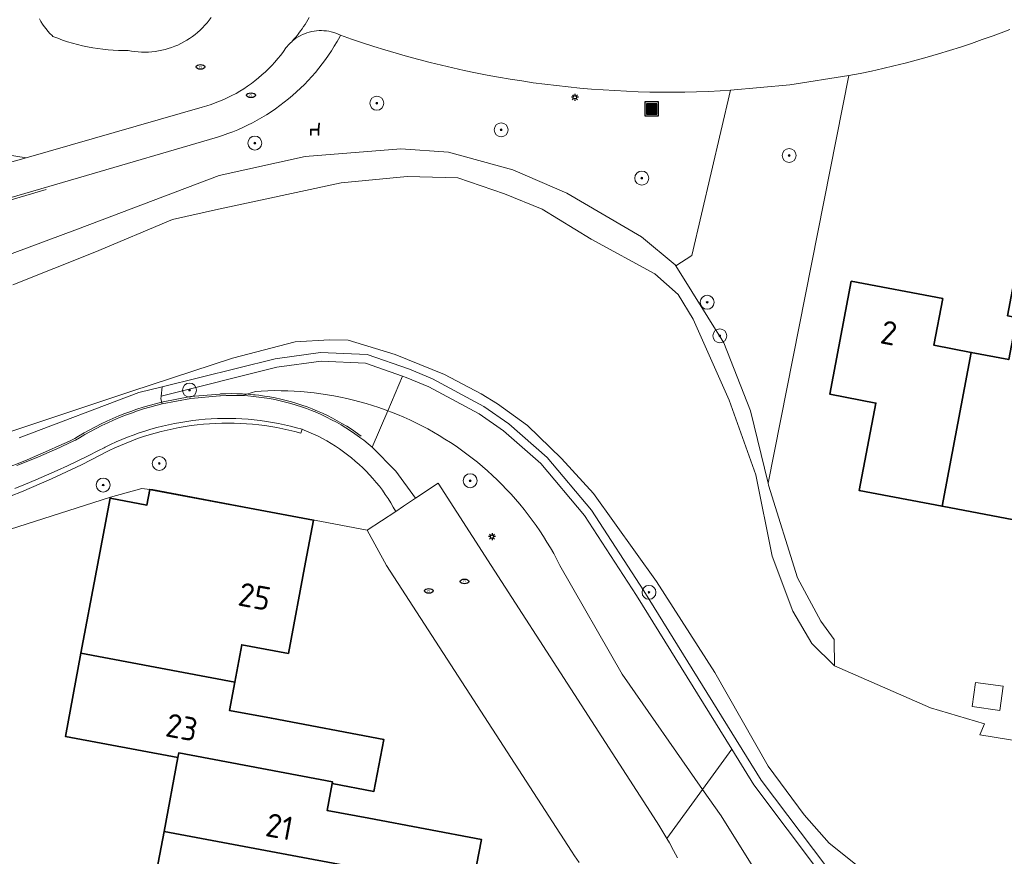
# Model space of a CAD drawing. Header units: metres. Extents: x 152610 to 160096, y 456114 to 462495.
# Tile 611 of 656: x 158727 to 158784, y 460733 to 460781. Entities that reach past the tile are written whole.
import ezdxf
from ezdxf.enums import TextEntityAlignment as Align

# ---------------------------------------------------------------- set-up
doc = ezdxf.new("R2010")
doc.units = ezdxf.units.M
doc.header["$LTSCALE"] = 0.5
doc.layers.get('0').update_dxf_attribs({"linetype": 'CONTINUOUS'})
for name, color, linetype, lineweight in [('B-PV-GK-BESCHOEIING-G', 251, 'GK-BESCHOEIING-SO', 18), ('B-PV-GR-BEPLANTING_CULTUUR_BOSPLANTSOEN-GV', 251, 'CONTINUOUS', 18), ('B-PV-GR-BOOM-S', 251, 'CONTINUOUS', 25), ('B-PV-GW-TALUD_KRUIN-G', 251, 'CONTINUOUS', 18), ('B-PV-IE-MEUBILAIR-S', 251, 'CONTINUOUS', 25), ('B-PV-IE-MEUBILAIR_WEGMEUBILAIR-S', 251, 'CONTINUOUS', 25), ('B-PV-IE-MEUBILAIR_WEGMEUBILAIR_AFVALBAK-S', 251, 'CONTINUOUS', 25), ('B-PV-IE-TERREINAFSCHEIDING_KUNSTMATIG_HEKWERK-G', 251, 'IE-TERREINAFSCHEIDING_KUNSTMATIG-SO', 18), ('B-PV-IE-TERREINAFSCHEIDING_KUNSTMATIG_MUUR-GV', 251, 'CONTINUOUS', 18), ('B-PV-OG-BEBOUWING-GV', 6, 'CONTINUOUS', 35), ('B-PV-OG-BEBOUWING-T18', 1, 'CONTINUOUS', 18), ('B-PV-OG-BEBOUWING_SCHUUR-GV', 251, 'CONTINUOUS', 18), ('B-PV-OG-TERREIN_BEGROEID-GV', 251, 'CONTINUOUS', 18), ('B-PV-OG-TERREIN_OEVER-GV', 251, 'CONTINUOUS', 18), ('B-PV-OG-WATER_SLOOT-GV', 251, 'CONTINUOUS', 18), ('B-PV-VH-OPENVERHARDING_BETONSTRAATSTEEN-GV', 251, 'CONTINUOUS', 18), ('B-PV-VH-OPENVERHARDING_STRAATBAKSTEEN-GV', 251, 'CONTINUOUS', 18)]:
    doc.layers.add(name, color=color, linetype=linetype, lineweight=lineweight)
doc.styles.add('NLCS-ISO', font='NLCS-ISO.ttf')
doc.styles.add('NLCS-ISO-M750-T18', font='NLCS-ISO.ttf', dxfattribs={"height": 1.35})
doc.linetypes.add('GK-BESCHOEIING-SO', pattern='A,18,-3,[1,NLCS.SHX,S=0.6,R=0,X=0,Y=0],-3', length=24)
doc.linetypes.add('IE-TERREINAFSCHEIDING_KUNSTMATIG-SO', pattern='A,4,[82,NLCS.SHX,S=0.75,R=90,X=0,Y=0],4,-2', length=10)

# ---------------------------------------------------------------- blocks, each defined once
blk = doc.blocks.new('SIE-WEG_AFVALBAK-SO')
h = blk.add_hatch(color=256)
h.dxf.hatch_style = 1
h.paths.add_polyline_path([(-1.5, -1.5), (1.5, -1.5), (1.5, 1.5), (-1.5, 1.5)])
for points in [[(-2, -2), (2, -2), (2, 2), (-2, 2)], [(-1.5, -1.5), (1.5, -1.5), (1.5, 1.5), (-1.5, 1.5)]]:
    blk.add_lwpolyline(points, close=True)
blk = doc.blocks.new('SIE-MEUBILAIR_PAAL_LICHTMAST-SO')
for points in [[(-0.62, 0), (-1, 0)], [(-0.71, 0.71), (-0.44, 0.44)], [(0, 1), (0, 0.62)], [(0.44, 0.44), (0.71, 0.71)], [(1, 0), (0.62, 0)], [(-0.71, -0.71), (-0.44, -0.44)], [(0, -0.62), (0, -1)], [(0.44, -0.44), (0.71, -0.71)]]:
    blk.add_lwpolyline(points)
blk.add_circle((0, 0), 0.5)
blk = doc.blocks.new('SIE-MEUBILAIR_PUT_RIOOLPUT-SO')
blk.add_ellipse((0, 0), major_axis=(1.25, 0), ratio=0.54)
at = {"style": 'NLCS-ISO'}
blk.add_text('ri', height=0.75, dxfattribs=at).set_placement((-0.04, 0.07), align=Align.MIDDLE_CENTER)
blk = doc.blocks.new('SIE-WEG_ZITBANK-SO')
at = {"color": 0, "linetype": 'ByBlock', "lineweight": 18}
blk.add_lwpolyline([(-0.91, -1.63), (-0.91, -0.2), (1.09, -0.2), (1.09, -1.63), (1.29, -1.63), (1.29, -0.21), (1.54, 1.78), (1.33, 1.78), (1.11, 0), (-1.11, 0), (-1.11, -1.63)], close=True, dxfattribs=at)
blk = doc.blocks.new('SGR-BOOM_GBKN-SO')
at = {"linetype": 'ByBlock', "lineweight": 18}
h = blk.add_hatch(color=0, dxfattribs=at)
h.dxf.hatch_style = 1
edge = h.paths.add_edge_path()
edge.add_arc((0, 0), 0.25, 0, 360)
at = {"color": 0, "linetype": 'ByBlock', "lineweight": 18}
for radius in [2, 0.25]:
    blk.add_circle((0, 0), radius, dxfattribs=at)
at = {"color": 0, "linetype": 'ByBlock', "lineweight": 18, "style": 'NLCS-ISO'}
blk.add_attdef('SOORT', (2.5, 0), '', height=1.5, dxfattribs=at)

msp = doc.modelspace()

# ---------------------------------------------------------------- linework, layer by layer
at = {"layer": 'B-PV-GK-BESCHOEIING-G', "flags": 128}
msp.add_lwpolyline([(158773.984, 460744.249), (158779.486, 460741.839), (158782.569, 460740.917), (158782.308, 460740.292), (158791.313, 460738.833), (158791.654, 460740.062), (158800.94, 460738.946), (158801.08, 460740.114), (158815.119, 460739.447), (158815.159, 460739.931), (158817.939, 460739.491), (158818.139, 460740.096), (158819.972, 460740.078), (158819.752, 460739.192), (158824.163, 460738.774), (158824.323, 460739.56), (158841.043, 460738.05), (158841.303, 460739.098), (158845.635, 460738.157)], dxfattribs=at)
at = {"layer": 'B-PV-GR-BEPLANTING_CULTUUR_BOSPLANTSOEN-GV', "flags": 128}
for points in [[(158770.187, 460754.718), (158774.809, 460778.048), (158771.433, 460777.525), (158768.032, 460777.209), (158765.808, 460767.756), (158764.897, 460767.153), (158767.651, 460762.743), (158769.184, 460758.85)], [(158749.252, 460760.841), (158747.134, 460761.584), (158744.58, 460761.69), (158742.041, 460761.347), (158735.418, 460759.697), (158735.402, 460759.545), (158735.476, 460759.254), (158737.122, 460759.566), (158738.79, 460759.714), (158738.826, 460759.716), (158739.139, 460759.729), (158739.452, 460759.735), (158739.765, 460759.732), (158740.078, 460759.722), (158740.82, 460759.966), (158741.147, 460759.985), (158741.527, 460760), (158741.908, 460760.007), (158742.289, 460760.005), (158742.67, 460759.996), (158743.051, 460759.979), (158743.431, 460759.954), (158743.811, 460759.92), (158744.19, 460759.879), (158744.568, 460759.83), (158744.944, 460759.773), (158745.32, 460759.708), (158745.694, 460759.635), (158746.066, 460759.555), (158746.437, 460759.466), (158746.806, 460759.37), (158747.172, 460759.266), (158747.537, 460759.154), (158747.899, 460759.035), (158748.258, 460758.908), (158748.403, 460758.854)], [(158740.078, 460759.722), (158740.391, 460759.703), (158740.704, 460759.677), (158741.015, 460759.642), (158741.326, 460759.6), (158741.635, 460759.549), (158741.943, 460759.491), (158742.249, 460759.425), (158742.554, 460759.351), (158742.856, 460759.27), (158743.157, 460759.18), (158743.455, 460759.083), (158743.75, 460758.979), (158744.043, 460758.867), (158744.332, 460758.747), (158744.619, 460758.621), (158744.902, 460758.486), (158745.182, 460758.345), (158745.458, 460758.197), (158745.73, 460758.041), (158745.998, 460757.879), (158746.262, 460757.71), (158746.521, 460757.534), (158746.776, 460757.352), (158746.811, 460757.326), (158747.027, 460757.163), (158747.272, 460756.968), (158747.512, 460756.767), (158748.403, 460758.854), (158748.258, 460758.908), (158747.899, 460759.035), (158747.537, 460759.154), (158747.172, 460759.266), (158746.806, 460759.37), (158746.437, 460759.466), (158746.066, 460759.555), (158745.694, 460759.635), (158745.32, 460759.708), (158744.944, 460759.773), (158744.568, 460759.83), (158744.19, 460759.879), (158743.811, 460759.92), (158743.431, 460759.954), (158743.051, 460759.979), (158742.67, 460759.996), (158742.289, 460760.005), (158741.908, 460760.007), (158741.527, 460760), (158741.147, 460759.985), (158740.82, 460759.966)]]:
    msp.add_lwpolyline(points, close=True, dxfattribs=at)
for points in [[(158714.298, 460769.6), (158727.7, 460773.349), (158721.873, 460774.268)], [(158720.461, 460750.05), (158732.515, 460753.909), (158734.318, 460754.407), (158734.774, 460754.351), (158734.948, 460754.337), (158747.229, 460752.014), (158748.856, 460753.093), (158748.717, 460753.343), (158748.571, 460753.589), (158748.418, 460753.83), (158748.258, 460754.067), (158748.092, 460754.3), (158747.92, 460754.528), (158747.741, 460754.751), (158747.556, 460754.969), (158747.365, 460755.182), (158747.168, 460755.389), (158746.965, 460755.591), (158746.757, 460755.787), (158746.543, 460755.977), (158746.324, 460756.161), (158746.1, 460756.339), (158745.872, 460756.51), (158745.638, 460756.675), (158745.4, 460756.833), (158745.158, 460756.985), (158744.911, 460757.13), (158744.661, 460757.268), (158744.407, 460757.398), (158744.149, 460757.522), (158743.887, 460757.639), (158743.623, 460757.747), (158743.509, 460757.792), (158743.427, 460757.578), (158743.087, 460757.669), (158742.745, 460757.752), (158742.4, 460757.827), (158742.055, 460757.895), (158741.708, 460757.955), (158741.359, 460758.006), (158741.01, 460758.05), (158740.659, 460758.086), (158740.308, 460758.114), (158739.957, 460758.134), (158739.605, 460758.146), (158739.253, 460758.15), (158738.9, 460758.146), (158738.548, 460758.134), (158738.197, 460758.114), (158737.846, 460758.086), (158737.495, 460758.05), (158737.146, 460758.006), (158736.797, 460757.954), (158736.45, 460757.894), (158736.105, 460757.826), (158735.761, 460757.751), (158735.418, 460757.668), (158735.078, 460757.577), (158734.74, 460757.478), (158734.404, 460757.372), (158734.071, 460757.258), (158733.74, 460757.136), (158733.413, 460757.007), (158733.088, 460756.871), (158732.766, 460756.727), (158732.448, 460756.576), (158732.212, 460756.458), (158731.975, 460756.332), (158731.418, 460756.042), (158730.857, 460755.76), (158730.293, 460755.484), (158729.725, 460755.216), (158729.153, 460754.955), (158728.579, 460754.701), (158728.001, 460754.454), (158727.42, 460754.215), (158726.836, 460753.984)], [(158773.192, 460732.362), (158769.358, 460737.438), (158768.101, 460739.467), (158766.428, 460737.172), (158767.49, 460735.649), (158770.321, 460731.134)], [(158770.321, 460731.134), (158767.49, 460735.649), (158766.428, 460737.172), (158764.381, 460734.367), (158764.529, 460734.11), (158764.77, 460733.68), (158765.004, 460733.245)]]:
    msp.add_lwpolyline(points, dxfattribs=at)
at = {"layer": 'B-PV-GW-TALUD_KRUIN-G', "flags": 128}
for points in [[(158735.476, 460759.254), (158737.122, 460759.566), (158738.79, 460759.714), (158738.826, 460759.716), (158739.139, 460759.729), (158739.452, 460759.735), (158739.765, 460759.732), (158740.078, 460759.722), (158740.82, 460759.966), (158741.147, 460759.985), (158741.527, 460760), (158741.908, 460760.007), (158742.289, 460760.005), (158742.67, 460759.996), (158743.051, 460759.979), (158743.431, 460759.954), (158743.811, 460759.92), (158744.19, 460759.879), (158744.568, 460759.83), (158744.944, 460759.773), (158745.32, 460759.708), (158745.694, 460759.635), (158746.066, 460759.555), (158746.437, 460759.466), (158746.806, 460759.37), (158747.172, 460759.266), (158747.537, 460759.154), (158747.899, 460759.035), (158748.258, 460758.908), (158748.403, 460758.854)], [(158748.403, 460758.854), (158748.615, 460758.774), (158748.968, 460758.632), (158749.319, 460758.483), (158749.667, 460758.327), (158750.011, 460758.163), (158750.351, 460757.992), (158750.688, 460757.814), (158751.021, 460757.629), (158751.35, 460757.437), (158751.675, 460757.238), (158751.996, 460757.032), (158752.313, 460756.82), (158752.624, 460756.601), (158752.932, 460756.375), (158753.234, 460756.144), (158753.532, 460755.905), (158753.824, 460755.661), (158754.111, 460755.411), (158754.393, 460755.154), (158754.67, 460754.892), (158754.94, 460754.624), (158755.206, 460754.35), (158755.465, 460754.071), (158755.719, 460753.786), (158755.966, 460753.497), (158756.207, 460753.202), (158756.442, 460752.902), (158756.671, 460752.597), (158756.894, 460752.288), (158757.109, 460751.973), (158757.318, 460751.655), (158757.521, 460751.332), (158757.716, 460751.005), (158757.905, 460750.674), (158758.086, 460750.339), (158758.261, 460750), (158761.824, 460743.775), (158766.428, 460737.172)], [(158766.428, 460737.172), (158767.49, 460735.649), (158770.321, 460731.134)]]:
    msp.add_lwpolyline(points, dxfattribs=at)
at = {"layer": 'B-PV-IE-TERREINAFSCHEIDING_KUNSTMATIG_HEKWERK-G', "flags": 128}
for points in [[(158681.557, 460770.146), (158687.478, 460769.509), (158691.226, 460769.452), (158693.25, 460769.359), (158698.348, 460768.684), (158703.688, 460767.766), (158708.673, 460767.091), (158712.758, 460767.054), (158715.551, 460767.616), (158728.837, 460771.532)], [(158697.511, 460752.865), (158697.598, 460752.896), (158697.917, 460753), (158698.239, 460753.098), (158698.562, 460753.188), (158698.888, 460753.268), (158699.216, 460753.342), (158699.545, 460753.408), (158699.876, 460753.467), (158700.208, 460753.517), (158700.542, 460753.558), (158700.875, 460753.593), (158701.21, 460753.618), (158701.545, 460753.636), (158701.882, 460753.646), (158702.217, 460753.648), (158702.553, 460753.642), (158702.872, 460753.629), (158702.877, 460753.629), (158703.818, 460753.546), (158704.724, 460753.406), (158705.17, 460753.274), (158705.59, 460753.156), (158706.012, 460753.045), (158706.436, 460752.942), (158706.862, 460752.846), (158707.291, 460752.76), (158707.719, 460752.68), (158708.15, 460752.607), (158708.583, 460752.544), (158709.015, 460752.487), (158709.449, 460752.44), (158709.883, 460752.4), (158710.319, 460752.367), (158710.755, 460752.343), (158711.191, 460752.326), (158711.628, 460752.318), (158712.065, 460752.317), (158712.501, 460752.325), (158712.937, 460752.34), (158713.374, 460752.363), (158713.809, 460752.396), (158714.244, 460752.435), (158714.677, 460752.481), (158715.111, 460752.537), (158715.543, 460752.6), (158715.973, 460752.671), (158716.403, 460752.75), (158716.831, 460752.836), (158716.952, 460752.862), (158717.607, 460752.989), (158718.257, 460753.123), (158718.905, 460753.265), (158719.55, 460753.414), (158720.194, 460753.571), (158720.837, 460753.736), (158721.477, 460753.909), (158722.114, 460754.089), (158722.751, 460754.277), (158723.384, 460754.472), (158724.016, 460754.676), (158724.644, 460754.887), (158725.27, 460755.105), (158725.893, 460755.331), (158726.513, 460755.564), (158727.132, 460755.805), (158727.746, 460756.053), (158728.358, 460756.309), (158728.967, 460756.572), (158729.572, 460756.843), (158730.174, 460757.121), (158730.484, 460757.266), (158730.693, 460757.397), (158731.01, 460757.583), (158731.333, 460757.763), (158731.659, 460757.936), (158731.988, 460758.102), (158732.321, 460758.26), (158732.658, 460758.412), (158732.998, 460758.556), (158733.341, 460758.692), (158733.686, 460758.821), (158734.035, 460758.942), (158734.385, 460759.056), (158734.739, 460759.162), (158735.095, 460759.261), (158735.445, 460759.35), (158737.109, 460759.665), (158738.779, 460759.814), (158738.821, 460759.816), (158739.136, 460759.829), (158739.452, 460759.835), (158739.77, 460759.832), (158739.765, 460759.832), (158740.083, 460759.821), (158740.399, 460759.803), (158740.714, 460759.776), (158740.799, 460759.767), (158741.027, 460759.742), (158741.34, 460759.698), (158741.652, 460759.648), (158741.962, 460759.589), (158742.271, 460759.523), (158742.578, 460759.448), (158742.884, 460759.366), (158743.186, 460759.276), (158743.487, 460759.178), (158743.785, 460759.072), (158744.079, 460758.96), (158744.371, 460758.839), (158744.661, 460758.711), (158744.946, 460758.576), (158745.228, 460758.434), (158745.506, 460758.284), (158745.781, 460758.127), (158746.051, 460757.964), (158746.316, 460757.795), (158746.888, 460757.393)]]:
    msp.add_lwpolyline(points, dxfattribs=at)
at = {"layer": 'B-PV-IE-TERREINAFSCHEIDING_KUNSTMATIG_MUUR-GV', "flags": 128}
msp.add_lwpolyline([(158726.836, 460753.984), (158727.42, 460754.215), (158728.001, 460754.454), (158728.579, 460754.701), (158729.153, 460754.955), (158729.725, 460755.216), (158730.293, 460755.484), (158730.857, 460755.76), (158731.418, 460756.042), (158731.975, 460756.332), (158732.212, 460756.458), (158732.448, 460756.576), (158732.766, 460756.727), (158733.088, 460756.871), (158733.413, 460757.007), (158733.74, 460757.136), (158734.071, 460757.258), (158734.404, 460757.372), (158734.74, 460757.478), (158735.078, 460757.577), (158735.418, 460757.668), (158735.761, 460757.751), (158736.105, 460757.826), (158736.45, 460757.894), (158736.797, 460757.954), (158737.146, 460758.006), (158737.495, 460758.05), (158737.846, 460758.086), (158738.197, 460758.114), (158738.548, 460758.134), (158738.9, 460758.146), (158739.253, 460758.15), (158739.605, 460758.146), (158739.957, 460758.134), (158740.308, 460758.114), (158740.659, 460758.086), (158741.01, 460758.05), (158741.359, 460758.006), (158741.708, 460757.955), (158742.055, 460757.895), (158742.4, 460757.827), (158742.745, 460757.752), (158743.087, 460757.669), (158743.427, 460757.578), (158743.509, 460757.792), (158743.17, 460757.887), (158742.829, 460757.974), (158742.486, 460758.054), (158742.142, 460758.125), (158741.796, 460758.189), (158741.448, 460758.245), (158741.1, 460758.293), (158740.75, 460758.333), (158740.4, 460758.365), (158740.049, 460758.389), (158739.697, 460758.405), (158739.345, 460758.413), (158738.994, 460758.413), (158738.642, 460758.405), (158738.29, 460758.39), (158737.939, 460758.366), (158737.589, 460758.334), (158737.239, 460758.294), (158736.89, 460758.246), (158736.543, 460758.191), (158736.197, 460758.127), (158735.852, 460758.056), (158735.509, 460757.977), (158735.168, 460757.89), (158734.829, 460757.795), (158734.493, 460757.693), (158734.158, 460757.583), (158733.827, 460757.465), (158733.498, 460757.34), (158733.172, 460757.207), (158732.849, 460757.067), (158732.529, 460756.92), (158732.213, 460756.766), (158732.158, 460756.738), (158731.835, 460756.571), (158731.247, 460756.274), (158730.656, 460755.984), (158730.06, 460755.702), (158729.462, 460755.427), (158728.86, 460755.159), (158728.255, 460754.898), (158727.647, 460754.644), (158727.036, 460754.398)], dxfattribs=at)
at = {"layer": 'B-PV-OG-BEBOUWING-GV', "flags": 128}
for points in [[(158788.096, 460770.164), (158785.118, 460770.732), (158783.894, 460764.293), (158784.423, 460764.192), (158783.965, 460761.788), (158781.816, 460762.197), (158780.146, 460753.386), (158784.65, 460752.529), (158785.314, 460756.032), (158787.541, 460767.784), (158787.639, 460767.765)], [(158780.182, 460765.277), (158774.945, 460766.268), (158773.72, 460759.8), (158776.357, 460759.299), (158775.404, 460754.288), (158780.146, 460753.386), (158781.816, 460762.197), (158779.676, 460762.605)], [(158744.142, 460752.587), (158734.775, 460754.348), (158734.607, 460753.45), (158732.503, 460753.846), (158731.725, 460749.708), (158730.833, 460744.968), (158739.64, 460743.317), (158740.043, 460745.457), (158742.714, 460744.956), (158743.694, 460750.191)], [(158730.833, 460744.968), (158729.937, 460740.203), (158736.382, 460738.99), (158736.432, 460739.257), (158745.233, 460737.608), (158745.215, 460737.511), (158747.613, 460737.059), (158748.174, 460740.036), (158741.738, 460741.246), (158739.335, 460741.698), (158739.64, 460743.317)], [(158745.215, 460737.511), (158745.233, 460737.608), (158736.432, 460739.257), (158736.382, 460738.99), (158735.588, 460734.767), (158753.226, 460731.459), (158753.761, 460734.309), (158747.326, 460735.516), (158744.924, 460735.966)], [(158753.226, 460731.459), (158735.588, 460734.767), (158734.743, 460730.274), (158743.545, 460728.624), (158743.945, 460730.76), (158746.348, 460730.311), (158746.249, 460729.782), (158752.685, 460728.577)]]:
    msp.add_lwpolyline(points, close=True, dxfattribs=at)
at = {"layer": 'B-PV-OG-BEBOUWING_SCHUUR-GV', "flags": 128}
msp.add_lwpolyline([(158783.648, 460743.076), (158782.06, 460743.302), (158781.862, 460741.909), (158783.449, 460741.683)], close=True, dxfattribs=at)
at = {"layer": 'B-PV-OG-TERREIN_BEGROEID-GV', "flags": 128}
for points in [[(158728.456, 460781.303), (158728.54, 460781.151), (158728.631, 460781.004), (158728.728, 460780.861), (158728.832, 460780.722), (158728.942, 460780.589), (158729.058, 460780.461), (158729.18, 460780.338), (158729.226, 460780.295), (158729.502, 460780.187), (158729.781, 460780.086), (158730.063, 460779.993), (158730.347, 460779.908), (158730.633, 460779.83), (158730.922, 460779.76), (158731.212, 460779.698), (158731.503, 460779.643), (158731.796, 460779.597), (158732.091, 460779.558), (158732.386, 460779.527), (158732.681, 460779.505), (158732.978, 460779.49), (158733.274, 460779.483), (158733.541, 460779.484), (158733.731, 460779.45), (158733.923, 460779.424), (158734.115, 460779.405), (158734.308, 460779.395), (158734.502, 460779.392), (158734.695, 460779.398), (158734.888, 460779.412), (158735.08, 460779.433), (158735.271, 460779.463), (158735.46, 460779.5), (158735.648, 460779.546), (158735.834, 460779.599), (158736.018, 460779.659), (158736.199, 460779.727), (158736.377, 460779.803), (158736.551, 460779.886), (158736.723, 460779.976), (158736.89, 460780.073), (158737.053, 460780.177), (158737.211, 460780.287), (158737.365, 460780.404), (158737.514, 460780.527), (158737.658, 460780.657), (158737.796, 460780.792), (158737.929, 460780.933), (158738.055, 460781.079), (158738.176, 460781.23), (158738.282, 460781.375)], [(158726.044, 460767.562), (158730.633, 460769.254), (158738.747, 460772.332), (158743.668, 460773.416), (158749.144, 460773.854), (158751.885, 460773.657), (158755.56, 460772.653), (158758.666, 460771.325), (158762.93, 460768.814), (158764.856, 460767.218), (158764.897, 460767.153), (158765.808, 460767.756), (158768.032, 460777.209), (158767.431, 460777.175), (158766.761, 460777.144), (158766.092, 460777.122), (158765.422, 460777.107), (158764.752, 460777.101), (158764.082, 460777.102), (158763.412, 460777.111), (158762.742, 460777.129), (158762.073, 460777.154), (158761.404, 460777.188), (158760.735, 460777.229), (158760.067, 460777.279), (158759.399, 460777.336), (158758.733, 460777.402), (158758.067, 460777.475), (158757.402, 460777.556), (158756.738, 460777.645), (158756.075, 460777.742), (158755.413, 460777.847), (158754.753, 460777.96), (158754.094, 460778.081), (158753.436, 460778.21), (158752.78, 460778.346), (158752.126, 460778.491), (158751.473, 460778.643), (158750.823, 460778.803), (158750.174, 460778.97), (158749.527, 460779.146), (158748.883, 460779.329), (158748.241, 460779.52), (158747.601, 460779.718), (158746.963, 460779.924), (158746.328, 460780.138), (158745.696, 460780.359), (158745.651, 460780.275), (158745.5, 460780.004), (158745.342, 460779.738), (158745.178, 460779.476), (158745.006, 460779.218), (158744.828, 460778.964), (158744.644, 460778.716), (158744.453, 460778.472), (158744.256, 460778.233), (158744.053, 460777.999), (158743.844, 460777.771), (158743.629, 460777.548), (158743.408, 460777.331), (158743.182, 460777.119), (158742.951, 460776.914), (158742.714, 460776.714), (158742.472, 460776.521), (158742.225, 460776.334), (158741.974, 460776.153), (158741.718, 460775.979), (158741.457, 460775.812), (158741.192, 460775.652), (158740.924, 460775.498), (158740.651, 460775.351), (158740.374, 460775.212), (158740.095, 460775.079), (158739.811, 460774.954), (158739.525, 460774.836), (158739.236, 460774.726), (158738.944, 460774.623), (158738.649, 460774.528), (158730.685, 460772.199), (158715.435, 460767.74)], [(158773.555, 460732.711), (158769.783, 460737.701), (158763.068, 460748.543), (158760.079, 460753.163), (158757.535, 460756.188), (158755.345, 460758.111), (158753.897, 460759.1), (158750.964, 460760.68), (158749.644, 460761.233), (158747.229, 460762.081), (158744.556, 460762.191), (158741.946, 460761.839), (158735.475, 460760.227), (158735.418, 460759.697), (158742.041, 460761.347), (158744.58, 460761.69), (158747.134, 460761.584), (158749.252, 460760.841), (158749.465, 460760.767), (158750.748, 460760.228), (158753.637, 460758.672), (158755.038, 460757.715), (158757.176, 460755.837), (158759.676, 460752.865), (158762.646, 460748.276), (158768.101, 460739.467), (158769.358, 460737.438), (158773.192, 460732.362)], [(158727.168, 460755.712), (158727.784, 460755.961), (158728.397, 460756.217), (158729.007, 460756.481), (158729.613, 460756.751), (158730.216, 460757.03), (158730.516, 460757.171), (158730.744, 460757.311), (158731.06, 460757.497), (158731.38, 460757.676), (158731.704, 460757.848), (158732.032, 460758.012), (158732.363, 460758.17), (158732.698, 460758.32), (158733.036, 460758.463), (158733.376, 460758.599), (158733.72, 460758.727), (158734.067, 460758.848), (158734.416, 460758.961), (158734.767, 460759.066), (158735.12, 460759.164), (158735.476, 460759.254), (158735.402, 460759.545), (158735.418, 460759.697), (158735.475, 460760.227), (158734.155, 460759.898), (158727.291, 460757.308)]]:
    msp.add_lwpolyline(points, dxfattribs=at)
for points in [[(158749.465, 460760.767), (158749.252, 460760.841), (158748.403, 460758.854), (158748.615, 460758.774), (158748.968, 460758.632), (158749.319, 460758.483), (158749.667, 460758.327), (158750.011, 460758.163), (158750.351, 460757.992), (158750.688, 460757.814), (158751.021, 460757.629), (158751.35, 460757.437), (158751.675, 460757.238), (158751.996, 460757.032), (158752.313, 460756.82), (158752.624, 460756.601), (158752.932, 460756.375), (158753.234, 460756.144), (158753.532, 460755.905), (158753.824, 460755.661), (158754.111, 460755.411), (158754.393, 460755.154), (158754.67, 460754.892), (158754.94, 460754.624), (158755.206, 460754.35), (158755.465, 460754.071), (158755.719, 460753.786), (158755.966, 460753.497), (158756.207, 460753.202), (158756.442, 460752.902), (158756.671, 460752.597), (158756.894, 460752.288), (158757.109, 460751.973), (158757.318, 460751.655), (158757.521, 460751.332), (158757.716, 460751.005), (158757.905, 460750.674), (158758.086, 460750.339), (158758.261, 460750), (158761.824, 460743.775), (158766.428, 460737.172), (158768.101, 460739.467), (158762.646, 460748.276), (158759.676, 460752.865), (158757.176, 460755.837), (158755.038, 460757.715), (158753.637, 460758.672), (158750.748, 460760.228)], [(158748.615, 460758.774), (158748.403, 460758.854), (158747.512, 460756.767), (158748.867, 460755.404), (158749.993, 460753.846), (158751.288, 460754.705), (158754.326, 460750), (158763.452, 460735.86), (158763.928, 460735.12), (158764.381, 460734.367), (158766.428, 460737.172), (158761.824, 460743.775), (158758.261, 460750), (158758.086, 460750.339), (158757.905, 460750.674), (158757.716, 460751.005), (158757.521, 460751.332), (158757.318, 460751.655), (158757.109, 460751.973), (158756.894, 460752.288), (158756.671, 460752.597), (158756.442, 460752.902), (158756.207, 460753.202), (158755.966, 460753.497), (158755.719, 460753.786), (158755.465, 460754.071), (158755.206, 460754.35), (158754.94, 460754.624), (158754.67, 460754.892), (158754.393, 460755.154), (158754.111, 460755.411), (158753.824, 460755.661), (158753.532, 460755.905), (158753.234, 460756.144), (158752.932, 460756.375), (158752.624, 460756.601), (158752.313, 460756.82), (158751.996, 460757.032), (158751.675, 460757.238), (158751.35, 460757.437), (158751.021, 460757.629), (158750.688, 460757.814), (158750.351, 460757.992), (158750.011, 460758.163), (158749.667, 460758.327), (158749.319, 460758.483), (158748.968, 460758.632)]]:
    msp.add_lwpolyline(points, close=True, dxfattribs=at)
at = {"layer": 'B-PV-OG-TERREIN_OEVER-GV', "flags": 128}
for points in [[(158726.927, 460766.075), (158731.626, 460767.939), (158736.068, 460769.815), (158738.539, 460770.368), (158745.731, 460771.916), (158749.505, 460772.267), (158752.409, 460772.187), (158755.087, 460771.274), (158757.241, 460770.396), (158760.058, 460768.689), (158763.691, 460766.697), (158765.034, 460765.523), (158765.894, 460764.096), (158767.954, 460759.461), (158769.489, 460755.191), (158770.407, 460750.53), (158771.607, 460747.381), (158772.682, 460745.529), (158773.984, 460744.249), (158773.963, 460745.76), (158773.196, 460746.806), (158771.864, 460749.282), (158770.216, 460754.597), (158770.187, 460754.718), (158769.184, 460758.85), (158767.651, 460762.743), (158764.897, 460767.153), (158764.856, 460767.218), (158762.93, 460768.814), (158758.666, 460771.325), (158755.56, 460772.653), (158751.885, 460773.657), (158749.144, 460773.854), (158743.668, 460773.416), (158738.747, 460772.332), (158730.633, 460769.254), (158726.044, 460767.562)], [(158775.572, 460732.591), (158773.677, 460734.099), (158772.245, 460735.709), (158770.187, 460738.506), (158767.135, 460743.87), (158763.794, 460749.078), (158760.183, 460754.111), (158758.351, 460756.113), (158756.403, 460758.019), (158754.692, 460759.248), (158753.76, 460759.823), (158751.643, 460760.934), (158748.829, 460762.079), (158746.133, 460762.896), (158745.068, 460762.909), (158743.093, 460762.801), (158739.517, 460761.87), (158733.739, 460759.977), (158726.473, 460757.553)], [(158727.291, 460757.308), (158734.155, 460759.898), (158735.475, 460760.227), (158741.946, 460761.839), (158744.556, 460762.191), (158747.229, 460762.081), (158749.644, 460761.233), (158750.964, 460760.68), (158753.897, 460759.1), (158755.345, 460758.111), (158757.535, 460756.188), (158760.079, 460753.163), (158763.068, 460748.543), (158769.783, 460737.701), (158773.555, 460732.711)]]:
    msp.add_lwpolyline(points, dxfattribs=at)
at = {"layer": 'B-PV-OG-WATER_SLOOT-GV', "flags": 128}
for points in [[(158791.313, 460738.833), (158782.308, 460740.292), (158782.569, 460740.917), (158779.486, 460741.839), (158773.984, 460744.249), (158772.682, 460745.529), (158771.607, 460747.381), (158770.407, 460750.53), (158769.489, 460755.191), (158767.954, 460759.461), (158765.894, 460764.096), (158765.034, 460765.523), (158763.691, 460766.697), (158760.058, 460768.689), (158757.241, 460770.396), (158755.087, 460771.274), (158752.409, 460772.187), (158749.505, 460772.267), (158745.731, 460771.916), (158738.539, 460770.368), (158736.068, 460769.815), (158731.626, 460767.939), (158726.927, 460766.075)], [(158726.473, 460757.553), (158733.739, 460759.977), (158739.517, 460761.87), (158743.093, 460762.801), (158745.068, 460762.909), (158746.133, 460762.896), (158748.829, 460762.079), (158751.643, 460760.934), (158753.76, 460759.823), (158754.692, 460759.248), (158756.403, 460758.019), (158758.351, 460756.113), (158760.183, 460754.111), (158763.794, 460749.078), (158767.135, 460743.87), (158770.187, 460738.506), (158772.245, 460735.709), (158773.677, 460734.099), (158775.572, 460732.591)]]:
    msp.add_lwpolyline(points, dxfattribs=at)
at = {"layer": 'B-PV-VH-OPENVERHARDING_BETONSTRAATSTEEN-GV', "flags": 128}
for points in [[(158743.908, 460781.374), (158743.83, 460781.243), (158743.75, 460781.114), (158743.668, 460780.986), (158743.583, 460780.86), (158743.497, 460780.735), (158743.408, 460780.612), (158743.317, 460780.49), (158743.224, 460780.37), (158743.128, 460780.252), (158743.031, 460780.135), (158742.932, 460780.02), (158743.03, 460780.102), (158743.144, 460780.185), (158743.263, 460780.262), (158743.385, 460780.333), (158743.512, 460780.396), (158743.641, 460780.452), (158743.774, 460780.501), (158743.909, 460780.542), (158744.047, 460780.575), (158744.186, 460780.6), (158744.326, 460780.618), (158744.467, 460780.628), (158744.608, 460780.629), (158744.749, 460780.623), (158744.89, 460780.608), (158745.029, 460780.586), (158745.167, 460780.556), (158745.304, 460780.518), (158745.437, 460780.472), (158745.568, 460780.419), (158745.696, 460780.359), (158746.328, 460780.138), (158746.963, 460779.924), (158747.601, 460779.718), (158748.241, 460779.52), (158748.883, 460779.329), (158749.527, 460779.146), (158750.174, 460778.97), (158750.823, 460778.803), (158751.473, 460778.643), (158752.126, 460778.491), (158752.78, 460778.346), (158753.436, 460778.21), (158754.094, 460778.081), (158754.753, 460777.96), (158755.413, 460777.847), (158756.075, 460777.742), (158756.738, 460777.645), (158757.402, 460777.556), (158758.067, 460777.475), (158758.733, 460777.402), (158759.399, 460777.336), (158760.067, 460777.279), (158760.735, 460777.229), (158761.404, 460777.188), (158762.073, 460777.154), (158762.742, 460777.129), (158763.412, 460777.111), (158764.082, 460777.102), (158764.752, 460777.101), (158765.422, 460777.107), (158766.092, 460777.122), (158766.761, 460777.144), (158767.431, 460777.175), (158768.032, 460777.209), (158771.433, 460777.525), (158774.809, 460778.048), (158775.456, 460778.177), (158776.102, 460778.314), (158776.746, 460778.459), (158777.388, 460778.611), (158778.028, 460778.771), (158778.666, 460778.939), (158779.302, 460779.115), (158779.936, 460779.299), (158780.568, 460779.49), (158781.197, 460779.688), (158781.824, 460779.895), (158782.449, 460780.109), (158783.07, 460780.33), (158783.689, 460780.559), (158784.022, 460780.686)], [(158765.004, 460733.245), (158764.77, 460733.68), (158764.529, 460734.11), (158764.381, 460734.367), (158763.928, 460735.12), (158763.452, 460735.86), (158754.326, 460750), (158751.288, 460754.705), (158749.993, 460753.846), (158749.297, 460753.385), (158748.856, 460753.093), (158747.229, 460752.014), (158748.332, 460750), (158758.915, 460733.64), (158759.1, 460733.37), (158759.355, 460732.985)]]:
    msp.add_lwpolyline(points, dxfattribs=at)
at = {"layer": 'B-PV-VH-OPENVERHARDING_STRAATBAKSTEEN-GV', "flags": 128}
for points in [[(158721.873, 460774.268), (158727.7, 460773.349), (158737.781, 460776.246), (158738.032, 460776.318), (158738.281, 460776.398), (158738.527, 460776.485), (158738.77, 460776.58), (158739.01, 460776.682), (158739.247, 460776.791), (158739.481, 460776.908), (158739.711, 460777.032), (158739.937, 460777.163), (158740.159, 460777.3), (158740.376, 460777.445), (158740.589, 460777.596), (158740.797, 460777.753), (158741.001, 460777.917), (158741.199, 460778.087), (158741.392, 460778.263), (158741.58, 460778.444), (158741.762, 460778.632), (158741.938, 460778.825), (158742.108, 460779.023), (158742.271, 460779.226), (158742.429, 460779.434), (158742.571, 460779.634), (158742.628, 460779.707), (158742.72, 460779.814), (158742.818, 460779.916), (158742.922, 460780.012), (158742.932, 460780.02), (158743.031, 460780.135), (158743.128, 460780.252), (158743.224, 460780.37), (158743.317, 460780.49), (158743.408, 460780.612), (158743.497, 460780.735), (158743.583, 460780.86), (158743.668, 460780.986), (158743.75, 460781.114), (158743.83, 460781.243), (158743.908, 460781.374)], [(158738.282, 460781.375), (158738.176, 460781.23), (158738.055, 460781.079), (158737.929, 460780.933), (158737.796, 460780.792), (158737.658, 460780.657), (158737.514, 460780.527), (158737.365, 460780.404), (158737.211, 460780.287), (158737.053, 460780.177), (158736.89, 460780.073), (158736.723, 460779.976), (158736.551, 460779.886), (158736.377, 460779.803), (158736.199, 460779.727), (158736.018, 460779.659), (158735.834, 460779.599), (158735.648, 460779.546), (158735.46, 460779.5), (158735.271, 460779.463), (158735.08, 460779.433), (158734.888, 460779.412), (158734.695, 460779.398), (158734.502, 460779.392), (158734.308, 460779.395), (158734.115, 460779.405), (158733.923, 460779.424), (158733.731, 460779.45), (158733.541, 460779.484), (158733.274, 460779.483), (158732.978, 460779.49), (158732.681, 460779.505), (158732.386, 460779.527), (158732.091, 460779.558), (158731.796, 460779.597), (158731.503, 460779.643), (158731.212, 460779.698), (158730.922, 460779.76), (158730.633, 460779.83), (158730.347, 460779.908), (158730.063, 460779.993), (158729.781, 460780.086), (158729.502, 460780.187), (158729.226, 460780.295), (158729.18, 460780.338), (158729.058, 460780.461), (158728.942, 460780.589), (158728.832, 460780.722), (158728.728, 460780.861), (158728.631, 460781.004), (158728.54, 460781.151), (158728.456, 460781.303)], [(158715.435, 460767.74), (158730.685, 460772.199), (158738.649, 460774.528), (158738.944, 460774.623), (158739.236, 460774.726), (158739.525, 460774.836), (158739.811, 460774.954), (158740.095, 460775.079), (158740.374, 460775.212), (158740.651, 460775.351), (158740.924, 460775.498), (158741.192, 460775.652), (158741.457, 460775.812), (158741.718, 460775.979), (158741.974, 460776.153), (158742.225, 460776.334), (158742.472, 460776.521), (158742.714, 460776.714), (158742.951, 460776.914), (158743.182, 460777.119), (158743.408, 460777.331), (158743.629, 460777.548), (158743.844, 460777.771), (158744.053, 460777.999), (158744.256, 460778.233), (158744.453, 460778.472), (158744.644, 460778.716), (158744.828, 460778.964), (158745.006, 460779.218), (158745.178, 460779.476), (158745.342, 460779.738), (158745.5, 460780.004), (158745.651, 460780.275), (158745.696, 460780.359), (158745.568, 460780.419), (158745.437, 460780.472), (158745.304, 460780.518), (158745.167, 460780.556), (158745.029, 460780.586), (158744.89, 460780.608), (158744.749, 460780.623), (158744.608, 460780.629), (158744.467, 460780.628), (158744.326, 460780.618), (158744.186, 460780.6), (158744.047, 460780.575), (158743.909, 460780.542), (158743.774, 460780.501), (158743.641, 460780.452), (158743.512, 460780.396), (158743.385, 460780.333), (158743.263, 460780.262), (158743.144, 460780.185), (158743.03, 460780.102), (158742.932, 460780.02), (158742.922, 460780.012), (158742.818, 460779.916), (158742.72, 460779.814), (158742.628, 460779.707), (158742.571, 460779.634), (158742.429, 460779.434), (158742.271, 460779.226), (158742.108, 460779.023), (158741.938, 460778.825), (158741.762, 460778.632), (158741.58, 460778.444), (158741.392, 460778.263), (158741.199, 460778.087), (158741.001, 460777.917), (158740.797, 460777.753), (158740.589, 460777.596), (158740.376, 460777.445), (158740.159, 460777.3), (158739.937, 460777.163), (158739.711, 460777.032), (158739.481, 460776.908), (158739.247, 460776.791), (158739.01, 460776.682), (158738.77, 460776.58), (158738.527, 460776.485), (158738.281, 460776.398), (158738.032, 460776.318), (158737.781, 460776.246), (158727.7, 460773.349), (158714.298, 460769.6)], [(158727.036, 460754.398), (158727.647, 460754.644), (158728.255, 460754.898), (158728.86, 460755.159), (158729.462, 460755.427), (158730.06, 460755.702), (158730.656, 460755.984), (158731.247, 460756.274), (158731.835, 460756.571), (158732.158, 460756.738), (158732.213, 460756.766), (158732.529, 460756.92), (158732.849, 460757.067), (158733.172, 460757.207), (158733.498, 460757.34), (158733.827, 460757.465), (158734.158, 460757.583), (158734.493, 460757.693), (158734.829, 460757.795), (158735.168, 460757.89), (158735.509, 460757.977), (158735.852, 460758.056), (158736.197, 460758.127), (158736.543, 460758.191), (158736.89, 460758.246), (158737.239, 460758.294), (158737.589, 460758.334), (158737.939, 460758.366), (158738.29, 460758.39), (158738.642, 460758.405), (158738.994, 460758.413), (158739.345, 460758.413), (158739.697, 460758.405), (158740.049, 460758.389), (158740.4, 460758.365), (158740.75, 460758.333), (158741.1, 460758.293), (158741.448, 460758.245), (158741.796, 460758.189), (158742.142, 460758.125), (158742.486, 460758.054), (158742.829, 460757.974), (158743.17, 460757.887), (158743.509, 460757.792), (158743.623, 460757.747), (158743.887, 460757.639), (158744.149, 460757.522), (158744.407, 460757.398), (158744.661, 460757.268), (158744.911, 460757.13), (158745.158, 460756.985), (158745.4, 460756.833), (158745.638, 460756.675), (158745.872, 460756.51), (158746.1, 460756.339), (158746.324, 460756.161), (158746.543, 460755.977), (158746.757, 460755.787), (158746.965, 460755.591), (158747.168, 460755.389), (158747.365, 460755.182), (158747.556, 460754.969), (158747.741, 460754.751), (158747.92, 460754.528), (158748.092, 460754.3), (158748.258, 460754.067), (158748.418, 460753.83), (158748.571, 460753.589), (158748.717, 460753.343), (158748.856, 460753.093), (158749.297, 460753.385), (158749.993, 460753.846), (158748.867, 460755.404), (158747.512, 460756.767), (158747.272, 460756.968), (158747.027, 460757.163), (158746.811, 460757.326), (158746.776, 460757.352), (158746.521, 460757.534), (158746.262, 460757.71), (158745.998, 460757.879), (158745.73, 460758.041), (158745.458, 460758.197), (158745.182, 460758.345), (158744.902, 460758.486), (158744.619, 460758.621), (158744.332, 460758.747), (158744.043, 460758.867), (158743.75, 460758.979), (158743.455, 460759.083), (158743.157, 460759.18), (158742.856, 460759.27), (158742.554, 460759.351), (158742.249, 460759.425), (158741.943, 460759.491), (158741.635, 460759.549), (158741.326, 460759.6), (158741.015, 460759.642), (158740.704, 460759.677), (158740.391, 460759.703), (158740.078, 460759.722), (158739.765, 460759.732), (158739.452, 460759.735), (158739.139, 460759.729), (158738.826, 460759.716), (158738.79, 460759.714), (158737.122, 460759.566), (158735.476, 460759.254), (158735.12, 460759.164), (158734.767, 460759.066), (158734.416, 460758.961), (158734.067, 460758.848), (158733.72, 460758.727), (158733.376, 460758.599), (158733.036, 460758.463), (158732.698, 460758.32), (158732.363, 460758.17), (158732.032, 460758.012), (158731.704, 460757.848), (158731.38, 460757.676), (158731.06, 460757.497), (158730.744, 460757.311), (158730.516, 460757.171), (158730.216, 460757.03), (158729.613, 460756.751), (158729.007, 460756.481), (158728.397, 460756.217), (158727.784, 460755.961), (158727.168, 460755.712)]]:
    msp.add_lwpolyline(points, dxfattribs=at)

# ---------------------------------------------------------------- block references
at = {"layer": 'B-PV-GR-BOOM-S', "xscale": 0.2, "yscale": 0.2, "zscale": 0.2}
for p in [(158747.773, 460776.468), (158754.893, 460774.947), (158740.791, 460774.187), (158771.391, 460773.474), (158762.947, 460772.182), (158766.694, 460765.068), (158767.416, 460763.147), (158737.05, 460760.041), (158735.319, 460755.838), (158732.105, 460754.602), (158753.121, 460754.849), (158763.362, 460748.457)]:
    msp.add_blockref('SGR-BOOM_GBKN-SO', p, dxfattribs=at)
at = {"layer": 'B-PV-IE-MEUBILAIR-S', "xscale": 0.2, "yscale": 0.2, "zscale": 0.2}
for name, p in [('SIE-MEUBILAIR_PUT_RIOOLPUT-SO', (158737.677, 460778.55)), ('SIE-MEUBILAIR_PUT_RIOOLPUT-SO', (158740.57, 460776.926)), ('SIE-MEUBILAIR_PAAL_LICHTMAST-SO', (158759.117, 460776.811)), ('SIE-MEUBILAIR_PAAL_LICHTMAST-SO', (158754.373, 460751.646)), ('SIE-MEUBILAIR_PUT_RIOOLPUT-SO', (158752.799, 460749.081)), ('SIE-MEUBILAIR_PUT_RIOOLPUT-SO', (158750.755, 460748.541))]:
    msp.add_blockref(name, p, dxfattribs=at)
at = {"layer": 'B-PV-IE-MEUBILAIR_WEGMEUBILAIR-S', "xscale": 0.2, "yscale": 0.2, "zscale": 0.2}
msp.add_blockref('SIE-WEG_ZITBANK-SO', (158744.194, 460774.974), dxfattribs=at)
at = {"layer": 'B-PV-IE-MEUBILAIR_WEGMEUBILAIR_AFVALBAK-S', "xscale": 0.2, "yscale": 0.2, "zscale": 0.2}
msp.add_blockref('SIE-WEG_AFVALBAK-SO', (158763.515, 460776.141), dxfattribs=at)

# ---------------------------------------------------------------- texts
at = {"layer": 'B-PV-OG-BEBOUWING-T18', "style": 'NLCS-ISO-M750-T18'}
for s, p in [('2', (158777.099, 460763.316)), ('25', (158740.779, 460748.216)), ('23', (158736.609, 460740.726)), ('21', (158742.206, 460735.034))]:
    msp.add_text(s, height=1.35, rotation=349.3, dxfattribs=at).set_placement(p, align=Align.MIDDLE)

doc.saveas('drawing.dxf')
